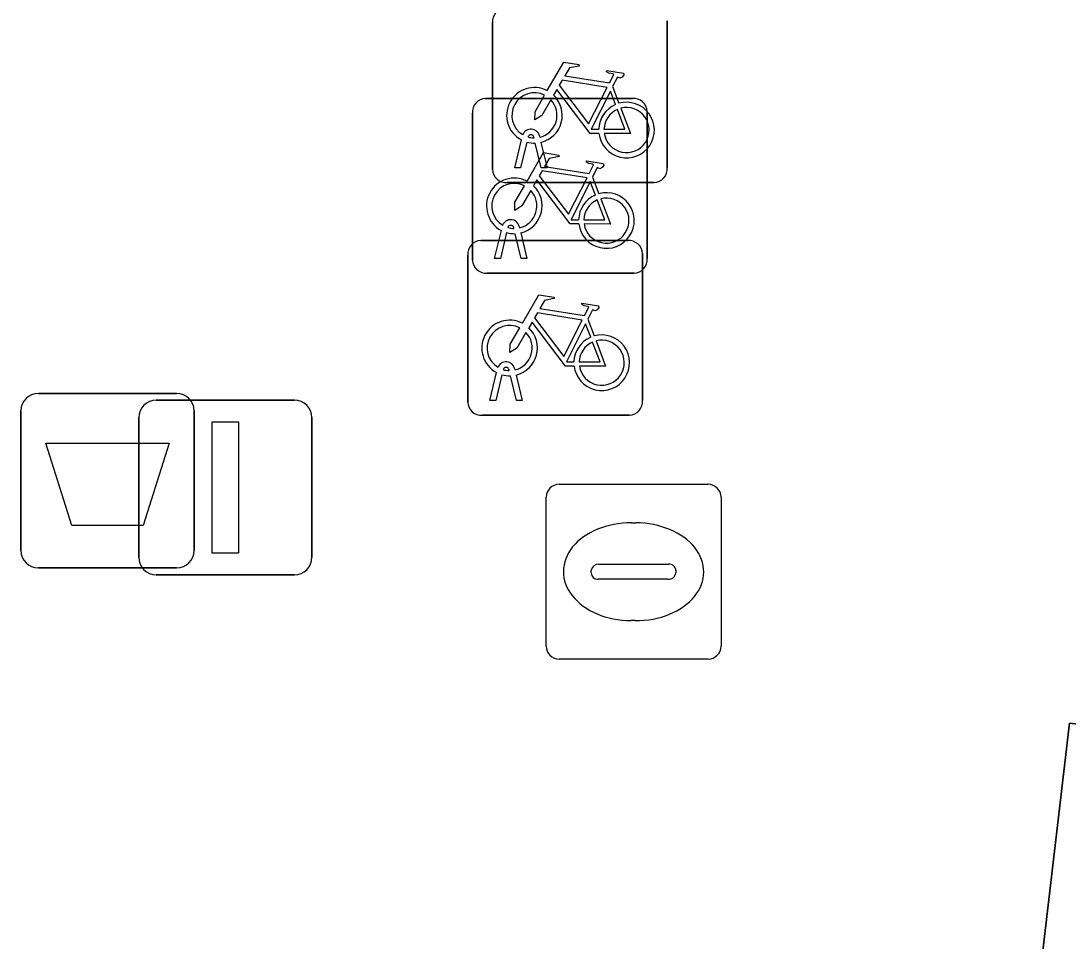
# Model space of a CAD drawing. Extents: x 161692 to 162379, y 380760 to 381678.
# Drawn here: x 162284.31 to 162290.3, y 381196.01 to 381201.27 of the extents above; entities that cross this region are included whole.
import ezdxf

# ---------------------------------------------------------------- set-up
doc = ezdxf.new("R2010")
doc.units = 0
for name, color, linetype in [('IMGEO_Afvalbak', 7, 'Continuous'), ('IMGEO_Fietsenrek', 7, 'Continuous'), ('IMGEO_Lichtmast', 7, 'Continuous'), ('IMGEO_Parkeervlak_open', 7, 'Continuous'), ('IMGEO_Rioolput', 7, 'Continuous'), ('IMGEO_Voetpad_open', 7, 'Continuous')]:
    doc.layers.add(name, color=color, linetype=linetype)

msp = doc.modelspace()

# ---------------------------------------------------------------- linework, layer by layer
at = {"layer": 'IMGEO_Afvalbak'}
for p, q in [((162284.4141, 381199.1435), (162285.2039, 381199.1435)), ((162285.2039, 381199.1435), (162284.4141, 381199.1435)), ((162284.3141, 381198.2445), (162284.3141, 381199.0435)), ((162284.3141, 381199.0435), (162284.3141, 381198.2445)), ((162285.3039, 381199.0435), (162285.3039, 381198.2445)), ((162285.3039, 381198.2445), (162285.3039, 381199.0435)), ((162285.2039, 381198.1445), (162284.4141, 381198.1445)), ((162284.4141, 381198.1445), (162285.2039, 381198.1445))]:
    msp.add_line(p, q, dxfattribs=at)
msp.add_lwpolyline([(162284.4568, 381198.8584), (162285.1612, 381198.8584), (162285.0124, 381198.3875), (162284.6056, 381198.3875), (162284.4568, 381198.8584)], dxfattribs=at)
for centre, start, end in [((162284.4141, 381199.0435), 90, 180), ((162284.4141, 381199.0435), 90, 180), ((162285.2039, 381199.0435), 0, 90), ((162285.2039, 381199.0435), 360, 90), ((162284.4141, 381198.2445), 180, 270), ((162284.4141, 381198.2445), 180, 270), ((162285.2039, 381198.2445), 270, 0), ((162285.2039, 381198.2445), 270, 0)]:
    msp.add_arc(centre, 0.1, start, end, dxfattribs=at)
at = {"layer": 'IMGEO_Fietsenrek'}
for p, q in [((162287.0105, 381200.4239), (162287.0105, 381201.2648)), ((162287.0105, 381201.2648), (162287.0105, 381200.4239)), ((162288.0095, 381201.2741), (162288.0095, 381200.4332)), ((162288.0095, 381200.4332), (162288.0095, 381201.2741)), ((162287.6972, 381200.8982), (162287.7335, 381200.803)), ((162286.9699, 381200.8305), (162287.8108, 381200.8305)), ((162287.8108, 381200.8305), (162286.9699, 381200.8305)), ((162286.8955, 381199.9059), (162286.8955, 381200.7468)), ((162286.8955, 381200.7468), (162286.8955, 381199.9059)), ((162287.8945, 381200.7561), (162287.8945, 381199.9152)), ((162287.8945, 381199.9152), (162287.8945, 381200.7561)), ((162287.2786, 381200.6164), (162287.2804, 381200.6085)), ((162287.1375, 381200.4333), (162287.1758, 381200.5933)), ((162287.2062, 381200.5811), (162287.1709, 381200.4333)), ((162287.2479, 381200.6049), (162287.2469, 381200.6092)), ((162287.289, 381200.4333), (162287.2551, 381200.575)), ((162287.2874, 381200.5793), (162287.3224, 381200.4333)), ((162287.1709, 381200.4333), (162287.1375, 381200.4333)), ((162287.3224, 381200.4333), (162287.289, 381200.4333)), ((162287.5822, 381200.3802), (162287.6185, 381200.285)), ((162287.9351, 381200.3495), (162287.0942, 381200.3495)), ((162287.0942, 381200.3495), (162287.9351, 381200.3495)), ((162287.1329, 381200.0869), (162287.1319, 381200.0912)), ((162287.1636, 381200.0984), (162287.1654, 381200.0905)), ((162286.9429, 381200.0175), (162287.7838, 381200.0175)), ((162287.7838, 381200.0175), (162286.9429, 381200.0175)), ((162287.0225, 381199.9153), (162287.0608, 381200.0753)), ((162287.0912, 381200.0631), (162287.0559, 381199.9153)), ((162287.174, 381199.9153), (162287.1401, 381200.057)), ((162287.1724, 381200.0613), (162287.2074, 381199.9153)), ((162286.8685, 381199.0929), (162286.8685, 381199.9338)), ((162286.8685, 381199.9338), (162286.8685, 381199.0929)), ((162287.0559, 381199.9153), (162287.0225, 381199.9153)), ((162287.2074, 381199.9153), (162287.174, 381199.9153)), ((162287.8675, 381199.9431), (162287.8675, 381199.1022)), ((162287.8675, 381199.1022), (162287.8675, 381199.9431)), ((162287.8201, 381199.8315), (162286.9792, 381199.8315)), ((162286.9792, 381199.8315), (162287.8201, 381199.8315)), ((162287.5552, 381199.5672), (162287.5915, 381199.472)), ((162286.9955, 381199.1023), (162287.0338, 381199.2623)), ((162287.0642, 381199.2501), (162287.0289, 381199.1023)), ((162287.1059, 381199.2739), (162287.1049, 381199.2782)), ((162287.147, 381199.1023), (162287.1131, 381199.244)), ((162287.1366, 381199.2854), (162287.1384, 381199.2775)), ((162287.1454, 381199.2483), (162287.1804, 381199.1023)), ((162287.0289, 381199.1023), (162286.9955, 381199.1023)), ((162287.1804, 381199.1023), (162287.147, 381199.1023)), ((162287.7931, 381199.0185), (162286.9522, 381199.0185)), ((162286.9522, 381199.0185), (162287.7931, 381199.0185))]:
    msp.add_line(p, q, dxfattribs=at)
for points in [[(162287.3231, 381200.8752), (162287.4178, 381201.0387), (162287.504, 381201.0249), (162287.5057, 381201.0162), (162287.4496, 381201.0053), (162287.4234, 381200.96), (162287.6786, 381200.9192)], [(162287.6786, 381200.9192), (162287.7036, 381200.968), (162287.6985, 381200.972), (162287.6753, 381200.9757), (162287.6626, 381200.9832), (162287.6616, 381200.9863), (162287.6638, 381200.9909), (162287.7586, 381200.9758), (162287.7609, 381200.9655), (162287.7515, 381200.9531), (162287.7391, 381200.9467), (162287.7246, 381200.9529), (162287.6972, 381200.8982)], [(162287.6657, 381200.894), (162287.4089, 381200.935), (162287.3922, 381200.9062), (162287.5592, 381200.6859), (162287.6657, 381200.894)], [(162287.6188, 381200.6305), (162287.5691, 381200.6306), (162287.3784, 381200.8823), (162287.3594, 381200.8495)], [(162287.7137, 381200.796), (162287.6844, 381200.8728), (162287.575, 381200.6547), (162287.6177, 381200.6546)], [(162287.3438, 381200.8227), (162287.2922, 381200.7335), (162287.2523, 381200.7075), (162287.2535, 381200.755), (162287.308, 381200.8492)], [(162287.6477, 381200.6545), (162287.7676, 381200.6543), (162287.7244, 381200.7679)], [(162287.7442, 381200.7748), (162287.7992, 381200.6302), (162287.6491, 381200.6305)], [(162287.2081, 381200.3572), (162287.3028, 381200.5207), (162287.389, 381200.5069), (162287.3907, 381200.4982), (162287.3346, 381200.4873), (162287.3084, 381200.442), (162287.5636, 381200.4012)], [(162287.5636, 381200.4012), (162287.5886, 381200.45), (162287.5835, 381200.454), (162287.5603, 381200.4577), (162287.5476, 381200.4652), (162287.5466, 381200.4683), (162287.5488, 381200.4729), (162287.6436, 381200.4578), (162287.6459, 381200.4475), (162287.6365, 381200.4351), (162287.6241, 381200.4287), (162287.6096, 381200.4349), (162287.5822, 381200.3802)], [(162287.5507, 381200.376), (162287.2939, 381200.417), (162287.2772, 381200.3882), (162287.4442, 381200.1679), (162287.5507, 381200.376)], [(162287.2288, 381200.3047), (162287.1772, 381200.2155), (162287.1373, 381200.1895), (162287.1385, 381200.237), (162287.193, 381200.3312)], [(162287.5038, 381200.1125), (162287.4541, 381200.1126), (162287.2634, 381200.3643), (162287.2444, 381200.3315)], [(162287.5987, 381200.278), (162287.5694, 381200.3548), (162287.46, 381200.1367), (162287.5027, 381200.1366)], [(162287.6292, 381200.2568), (162287.6842, 381200.1122), (162287.5341, 381200.1125)], [(162287.5327, 381200.1365), (162287.6526, 381200.1363), (162287.6094, 381200.2499)], [(162287.1811, 381199.5442), (162287.2758, 381199.7077), (162287.362, 381199.6939), (162287.3637, 381199.6852), (162287.3076, 381199.6743), (162287.2814, 381199.629), (162287.5366, 381199.5882)], [(162287.5366, 381199.5882), (162287.5616, 381199.637), (162287.5565, 381199.641), (162287.5333, 381199.6447), (162287.5206, 381199.6522), (162287.5196, 381199.6553), (162287.5218, 381199.6599), (162287.6166, 381199.6448), (162287.6189, 381199.6345), (162287.6095, 381199.6221), (162287.5971, 381199.6157), (162287.5826, 381199.6219), (162287.5552, 381199.5672)], [(162287.5237, 381199.563), (162287.2669, 381199.604), (162287.2502, 381199.5752), (162287.4172, 381199.3549), (162287.5237, 381199.563)], [(162287.4768, 381199.2995), (162287.4271, 381199.2996), (162287.2364, 381199.5513), (162287.2174, 381199.5185)], [(162287.5717, 381199.465), (162287.5424, 381199.5418), (162287.433, 381199.3237), (162287.4757, 381199.3236)], [(162287.2018, 381199.4917), (162287.1502, 381199.4025), (162287.1103, 381199.3765), (162287.1115, 381199.424), (162287.166, 381199.5182)], [(162287.5057, 381199.3235), (162287.6256, 381199.3233), (162287.5824, 381199.4369)], [(162287.6022, 381199.4438), (162287.6572, 381199.2992), (162287.5071, 381199.2995)]]:
    msp.add_lwpolyline(points, dxfattribs=at)
for centre, radius, start, end in [((162287.0882, 381201.2706), 0.0779, 92.4484, 184.28452), ((162287.0882, 381201.2706), 0.0779, 92.4484, 184.28452), ((162287.2501, 381200.7339), 0.159, 62.67661, 242.13685), ((162287.2501, 381200.7339), 0.129, 63.31916, 238.90302), ((162286.9732, 381200.7526), 0.0779, 92.4484, 184.28452), ((162286.9732, 381200.7526), 0.0779, 92.4484, 184.28452), ((162287.2501, 381200.7339), 0.129, 283.60429, 43.43025), ((162287.2501, 381200.7339), 0.159, 283.5766, 46.60424), ((162287.7767, 381200.6499), 0.159, 113.3408, 178.32165), ((162287.7767, 381200.6499), 0.159, 187.0065, 105.77075), ((162287.8166, 381200.7528), 0.0779, 2.4484, 94.28452), ((162287.8166, 381200.7528), 0.0779, 2.4484, 94.28452), ((162287.7767, 381200.6499), 0.129, 113.92302, 177.95563), ((162287.7767, 381200.6499), 0.129, 188.67146, 104.58832), ((162287.2299, 381200.6053), 0.0499, 12.8025, 158.69338), ((162287.2299, 381200.6053), 0.0174, 12.8025, 163.45023), ((162287.2501, 381200.7339), 0.159, 253.99666, 271.78671), ((162287.2501, 381200.7339), 0.129, 253.41502, 269.02044), ((162287.0884, 381200.4272), 0.0779, 182.4484, 274.28452), ((162287.0884, 381200.4272), 0.0779, 182.4484, 274.28452), ((162287.9318, 381200.4274), 0.0779, 272.4484, 4.28452), ((162287.9318, 381200.4274), 0.0779, 272.4484, 4.28452), ((162287.1351, 381200.2159), 0.159, 62.67661, 242.13685), ((162287.1351, 381200.2159), 0.129, 63.31916, 238.90302), ((162287.1351, 381200.2159), 0.159, 283.5766, 46.60424), ((162287.1351, 381200.2159), 0.129, 283.60429, 43.43025), ((162287.6617, 381200.1319), 0.159, 113.3408, 178.32165), ((162287.6617, 381200.1319), 0.159, 187.0065, 105.77075), ((162287.6617, 381200.1319), 0.129, 188.67146, 104.58832), ((162287.6617, 381200.1319), 0.129, 113.92302, 177.95563), ((162287.1149, 381200.0873), 0.0499, 12.8025, 158.69338), ((162287.1149, 381200.0873), 0.0174, 12.8025, 163.45023), ((162287.1351, 381200.2159), 0.129, 253.41502, 269.02044), ((162286.9462, 381199.9396), 0.0779, 92.4484, 184.28452), ((162286.9462, 381199.9396), 0.0779, 92.4484, 184.28452), ((162287.1351, 381200.2159), 0.159, 253.99666, 271.78671), ((162287.7896, 381199.9398), 0.0779, 2.4484, 94.28452), ((162287.7896, 381199.9398), 0.0779, 2.4484, 94.28452), ((162286.9734, 381199.9092), 0.0779, 182.4484, 274.28452), ((162286.9734, 381199.9092), 0.0779, 182.4484, 274.28452), ((162287.8168, 381199.9094), 0.0779, 272.4484, 4.28452), ((162287.8168, 381199.9094), 0.0779, 272.4484, 4.28452), ((162287.1081, 381199.4029), 0.159, 62.67661, 242.13685), ((162287.1081, 381199.4029), 0.129, 63.31916, 238.90302), ((162287.1081, 381199.4029), 0.129, 283.60429, 43.43025), ((162287.1081, 381199.4029), 0.159, 283.5766, 46.60424), ((162287.6347, 381199.3189), 0.159, 113.3408, 178.32165), ((162287.6347, 381199.3189), 0.159, 187.0065, 105.77075), ((162287.6347, 381199.3189), 0.129, 113.92302, 177.95563), ((162287.6347, 381199.3189), 0.129, 188.67146, 104.58832), ((162287.0879, 381199.2743), 0.0499, 12.8025, 158.69338), ((162287.1081, 381199.4029), 0.159, 253.99666, 271.78671), ((162287.0879, 381199.2743), 0.0174, 12.8025, 163.45023), ((162287.1081, 381199.4029), 0.129, 253.41502, 269.02044), ((162286.9464, 381199.0962), 0.0779, 182.4484, 274.28452), ((162286.9464, 381199.0962), 0.0779, 182.4484, 274.28452), ((162287.7898, 381199.0964), 0.0779, 272.4484, 4.28452), ((162287.7898, 381199.0964), 0.0779, 272.4484, 4.28452)]:
    msp.add_arc(centre, radius, start, end, dxfattribs=at)
at = {"layer": 'IMGEO_Lichtmast'}
for p, q in [((162285.0881, 381199.1045), (162285.8779, 381199.1045)), ((162285.8779, 381199.1045), (162285.0881, 381199.1045)), ((162284.9881, 381198.2055), (162284.9881, 381199.0045)), ((162284.9881, 381199.0045), (162284.9881, 381198.2055)), ((162285.9779, 381199.0045), (162285.9779, 381198.2055)), ((162285.9779, 381198.2055), (162285.9779, 381199.0045)), ((162285.8779, 381198.1055), (162285.0881, 381198.1055)), ((162285.0881, 381198.1055), (162285.8779, 381198.1055))]:
    msp.add_line(p, q, dxfattribs=at)
msp.add_lwpolyline([(162285.408, 381198.98), (162285.558, 381198.98), (162285.558, 381198.23), (162285.408, 381198.23), (162285.408, 381198.98)], dxfattribs=at)
for centre, start, end in [((162285.0881, 381199.0045), 90, 180), ((162285.0881, 381199.0045), 90, 180), ((162285.8779, 381199.0045), 0, 90), ((162285.8779, 381199.0045), 360, 90), ((162285.0881, 381198.2055), 180, 270), ((162285.0881, 381198.2055), 180, 270), ((162285.8779, 381198.2055), 270, 0), ((162285.8779, 381198.2055), 270, 0)]:
    msp.add_arc(centre, 0.1, start, end, dxfattribs=at)
at = {"layer": 'IMGEO_Parkeervlak_open'}
msp.add_lwpolyline([(162292.716, 381172.925), (162295.461, 381196.647), (162290.309, 381197.256), (162287.529, 381173.515)], close=True, dxfattribs=at)
at = {"layer": 'IMGEO_Rioolput'}
for p, q in [((162287.3909, 381198.6235), (162288.2431, 381198.6235)), ((162287.3165, 381197.6969), (162287.3165, 381198.5491)), ((162288.3175, 381198.5491), (162288.3175, 381197.6969)), ((162287.8045, 381198.4027), (162287.8295, 381198.4027)), ((162287.618, 381198.1663), (162288.0159, 381198.1663)), ((162287.5749, 381198.1169), (162287.5749, 381198.1291)), ((162288.059, 381198.1291), (162288.059, 381198.1169)), ((162288.0125, 381198.0797), (162287.6146, 381198.0797)), ((162287.8265, 381197.8433), (162287.8016, 381197.8433)), ((162288.2431, 381197.6225), (162287.3909, 381197.6225))]:
    msp.add_line(p, q, dxfattribs=at)
for points in [[(162287.3909, 381198.6235), (162288.2431, 381198.6235)], [(162287.3165, 381197.6969), (162287.3165, 381198.5491)], [(162288.3175, 381198.5491), (162288.3175, 381197.6969)], [(162288.2431, 381197.6225), (162287.3909, 381197.6225)]]:
    msp.add_lwpolyline(points, dxfattribs=at)
for centre, radius, start, end in [((162287.393, 381198.547), 0.0765, 91.55205, 178.44795), ((162287.393, 381198.547), 0.0765, 91.55205, 178.44795), ((162288.241, 381198.547), 0.0765, 1.55205, 88.44795), ((162288.241, 381198.547), 0.0765, 1.55205, 88.44795), ((162287.6151, 381198.1261), 0.0403, 85.87752, 175.75265), ((162288.0204, 381198.1279), 0.0386, 1.73085, 96.63898), ((162287.6116, 381198.1162), 0.0366, 178.93798, 274.71019), ((162288.0164, 381198.1225), 0.043, 264.86636, 352.45326), ((162287.393, 381197.699), 0.0765, 181.55205, 268.44795), ((162287.393, 381197.699), 0.0765, 181.55205, 268.44795), ((162288.241, 381197.699), 0.0765, 271.55205, 358.44795), ((162288.241, 381197.699), 0.0765, 271.55205, 358.44795)]:
    msp.add_arc(centre, radius, start, end, dxfattribs=at)
for centre, major_axis, ratio, start_param, end_param in [((162287.803, 381198.123), (-0.3872, 0.002), 0.722429, 4.712389, 7.853982), ((162287.828, 381198.123), (-0.3901, 0.002), 0.717154, 1.570796, 4.712389)]:
    msp.add_ellipse(centre, major_axis=major_axis, ratio=ratio, start_param=start_param, end_param=end_param, dxfattribs=at)
at = {"layer": 'IMGEO_Voetpad_open'}
msp.add_lwpolyline([(162295.461, 381196.647), (162292.716, 381172.925), (162287.529, 381173.515), (162290.309, 381197.256)], close=True, dxfattribs=at)

doc.saveas('drawing.dxf')
